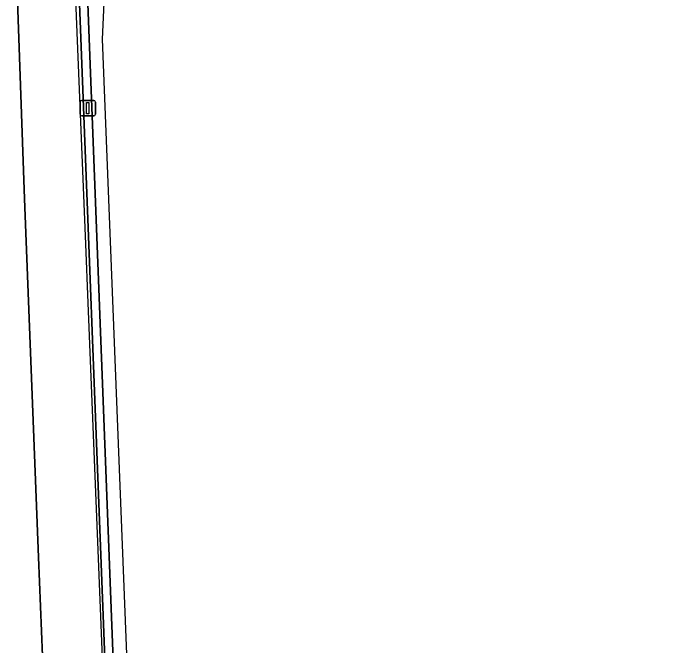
# Model space of a CAD drawing. Extents: x 158352 to 159489, y 383828 to 384603.
# Drawn here: x 159256.34 to 159299.46, y 384049.72 to 384090.99 of the extents above; entities that cross this region are included whole.
import ezdxf

# ---------------------------------------------------------------- set-up
doc = ezdxf.new("R2010")
doc.units = 0
for name, color, linetype in [('IMGEO_Berm_open', 7, 'Continuous'), ('IMGEO_Lichtmast', 7, 'Continuous'), ('IMGEO_Lijnafwatering', 7, 'Continuous'), ('IMGEO_Rijbaan_regionaal_gesloten', 7, 'Continuous')]:
    doc.layers.add(name, color=color, linetype=linetype)

msp = doc.modelspace()

# ---------------------------------------------------------------- linework, layer by layer
at = {"layer": 'IMGEO_Berm_open'}
for points in [[(159290.842, 384196.371), (159283.856, 384185.315), (159283.476, 384184.645), (159279.041, 384176.526), (159278.21, 384174.788), (159274.068, 384165.954), (159268.735, 384151.895), (159264.678, 384137.417), (159262.475, 384126.232), (159260.803, 384111.778), (159260.418, 384097.829), (159262.438, 384045.509)], [(159267.705, 383980.544), (159268.246, 383980.68), (159267.916, 383983.012), (159267.403, 383986.637), (159267.288, 383987.453), (159267.246, 383987.796), (159266.151, 383996.696), (159265.838, 384000), (159264.974, 384010.019), (159264.937, 384010.48), (159264.893, 384011.032), (159264.045, 384022.997), (159263.984, 384023.967), (159263.839, 384026.369), (159263.796, 384027.12), (159263.691, 384028.945), (159263.668, 384029.377), (159263.561, 384031.337), (159262.976, 384045.396), (159260.971, 384097.827)]]:
    msp.add_lwpolyline(points, dxfattribs=at)
at = {"layer": 'IMGEO_Lichtmast'}
for p, q in [((159260.702, 384084.4), (159260.702, 384085.2)), ((159260.702, 384085.2), (159260.702, 384084.4)), ((159260.802, 384085.3), (159261.592, 384085.3)), ((159261.592, 384085.3), (159260.802, 384085.3)), ((159261.692, 384085.2), (159261.692, 384084.4)), ((159261.692, 384084.4), (159261.692, 384085.2)), ((159261.592, 384084.3), (159260.802, 384084.3)), ((159260.802, 384084.3), (159261.592, 384084.3))]:
    msp.add_line(p, q, dxfattribs=at)
msp.add_lwpolyline([(159261.122, 384085.175), (159261.272, 384085.175), (159261.272, 384084.425), (159261.122, 384084.425), (159261.122, 384085.175)], dxfattribs=at)
for centre, start, end in [((159260.802, 384085.2), 90, 180), ((159260.802, 384085.2), 90, 180), ((159261.592, 384085.2), 0, 90), ((159261.592, 384085.2), 360, 90), ((159260.802, 384084.4), 180, 270), ((159260.802, 384084.4), 180, 270), ((159261.592, 384084.4), 270, 0), ((159261.592, 384084.4), 270, 0)]:
    msp.add_arc(centre, 0.1, start, end, dxfattribs=at)
at = {"layer": 'IMGEO_Lijnafwatering'}
for points in [[(159260.276, 384095.915), (159260.336, 384093.469), (159261.041, 384075.93)], [(159261.041, 384075.93), (159261.196, 384072.085), (159261.845, 384055.946)], [(159261.845, 384055.946), (159262.63, 384036.438)]]:
    msp.add_lwpolyline(points, dxfattribs=at)
at = {"layer": 'IMGEO_Rijbaan_regionaal_gesloten'}
for points in [[(159268.943, 383980.854), (159267.066, 383994.282), (159264.847, 384021.099), (159262.146, 384089.298), (159263.641, 384121.661), (159273.118, 384155.127), (159275.265, 384162.706), (159280.211, 384172.631), (159280.817, 384174.126), (159283.483, 384179.194), (159290.265, 384192.803), (159293.057, 384195.635), (159297.02, 384201.303), (159299.464, 384205.409), (159298.192, 384203.85), (159296.907, 384202.338)], [(159262.438, 384045.509), (159260.418, 384097.829), (159260.803, 384111.778), (159262.475, 384126.232), (159264.678, 384137.417), (159268.735, 384151.895), (159274.068, 384165.954), (159278.21, 384174.788), (159279.041, 384176.526), (159283.476, 384184.645), (159283.856, 384185.315), (159290.842, 384196.371)], [(159264.746, 383979.804), (159263.73, 383989.138), (159261.56, 384009.074), (159258.838, 384034.563), (159257.992, 384055.492), (159257.073, 384078.885), (159256.337, 384099.851), (159256.374, 384103.824), (159256.448, 384107.759), (159256.668, 384111.768), (159257.036, 384115.814), (159257.956, 384123.759), (159259.133, 384130.895), (159260.972, 384139.575), (159263.105, 384147.3), (159265.459, 384154.913), (159268.255, 384162.454), (159271.418, 384169.994), (159273.22, 384173.893), (159276.714, 384180.808), (159281.68, 384189.635)], [(159281.68, 384189.635), (159276.714, 384180.808), (159273.22, 384173.893), (159271.418, 384169.994), (159268.255, 384162.454), (159265.459, 384154.913), (159263.105, 384147.3), (159260.972, 384139.575), (159259.133, 384130.895), (159257.956, 384123.759), (159257.036, 384115.814), (159256.668, 384111.768), (159256.448, 384107.759), (159256.374, 384103.824), (159256.337, 384099.851), (159257.073, 384078.885), (159257.992, 384055.492), (159258.838, 384034.563), (159261.56, 384009.074), (159263.73, 383989.138), (159264.746, 383979.804)], [(159260.971, 384097.827), (159262.976, 384045.396), (159263.561, 384031.337), (159263.668, 384029.377), (159263.691, 384028.945), (159263.796, 384027.12), (159263.839, 384026.369), (159263.984, 384023.967), (159264.045, 384022.997), (159264.893, 384011.032), (159264.937, 384010.48), (159264.974, 384010.019), (159265.838, 384000), (159266.151, 383996.696), (159267.246, 383987.796), (159267.288, 383987.453), (159267.403, 383986.637), (159267.916, 383983.012), (159268.246, 383980.68), (159268.943, 383980.854)]]:
    msp.add_lwpolyline(points, dxfattribs=at)

doc.saveas('drawing.dxf')
